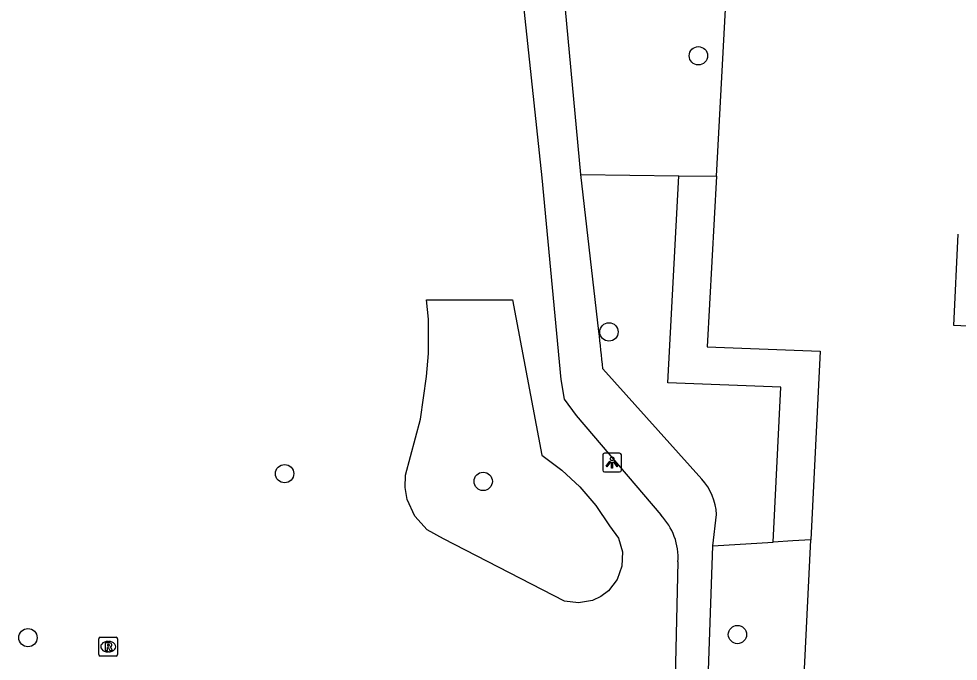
# Model space of a CAD drawing. Extents: x 162990 to 165007, y 383433 to 384336.
# Drawn here: x 164538.8 to 164588.9, y 383906.8 to 383941.1 of the extents above; entities that cross this region are included whole.
import ezdxf

# ---------------------------------------------------------------- set-up
doc = ezdxf.new("R2010")
doc.units = 0
for name, color, linetype in [('IMGEO_Boom', 7, 'Continuous'), ('IMGEO_Groenvoorziening', 7, 'Continuous'), ('IMGEO_Lichtpunt', 7, 'Continuous'), ('IMGEO_Pand', 7, 'Continuous'), ('IMGEO_Rioolput', 7, 'Continuous'), ('IMGEO_Voetpad_gesloten', 7, 'Continuous')]:
    doc.layers.add(name, color=color, linetype=linetype)

msp = doc.modelspace()

# ---------------------------------------------------------------- linework, layer by layer
at = {"layer": 'IMGEO_Boom'}
for centre in [(164575.058, 383939.174), (164570.282, 383924.43), (164552.962, 383916.862), (164563.566, 383916.447), (164539.26, 383908.104), (164577.144, 383908.273)]:
    msp.add_circle(centre, 0.489, dxfattribs=at)
at = {"layer": 'IMGEO_Groenvoorziening'}
for points in [[(164576.023, 383932.741), (164577.042, 383951.6)], [(164568.787, 383932.828), (164574.021, 383932.757)], [(164579.052, 383913.202), (164579.462, 383921.482), (164573.423, 383921.71), (164574.021, 383932.757)], [(164574.021, 383932.757), (164576.023, 383932.741)], [(164576.023, 383932.741), (164575.53, 383923.632), (164581.559, 383923.404), (164581.061, 383913.333)], [(164560.54, 383926.138), (164565.123, 383926.138), (164566.705, 383917.858), (164567.764, 383917.052), (164568.718, 383916.152), (164569.573, 383915.157), (164570.319, 383914.078), (164570.785, 383913.411), (164570.998, 383912.684), (164570.975, 383911.927), (164570.72, 383911.214), (164570.256, 383910.614), (164569.854, 383910.308), (164569.396, 383910.092), (164568.651, 383909.956), (164567.9, 383910.058), (164561.441, 383913.374), (164560.578, 383913.861), (164559.914, 383914.585), (164559.507, 383915.479), (164559.398, 383916.126), (164559.427, 383916.782), (164560.223, 383919.766), (164560.54, 383922.049), (164560.649, 383923.282), (164560.649, 383925.102), (164560.54, 383926.138)], [(164581.061, 383913.333), (164580.096, 383913.27), (164579.052, 383913.202)], [(164580.488, 383901.731), (164581.061, 383913.333)], [(164575.833, 383913.004), (164579.052, 383913.202)]]:
    msp.add_lwpolyline(points, dxfattribs=at)
at = {"layer": 'IMGEO_Lichtpunt'}
for p, q in [((164569.949, 383917.859), (164569.949, 383917.052)), ((164569.949, 383917.859), (164569.949, 383917.052)), ((164570.851, 383917.954), (164570.043, 383917.954)), ((164570.851, 383917.954), (164570.043, 383917.954)), ((164570.945, 383917.052), (164570.945, 383917.859)), ((164570.945, 383917.052), (164570.945, 383917.859)), ((164570.043, 383916.958), (164570.851, 383916.958)), ((164570.043, 383916.958), (164570.851, 383916.958))]:
    msp.add_line(p, q, dxfattribs=at)
for points in [[(164570.323, 383917.523), (164570.362, 383917.495), (164570.174, 383917.233), (164570.136, 383917.26), (164570.323, 383917.523)], [(164570.425, 383917.475), (164570.472, 383917.475), (164570.472, 383917.153), (164570.425, 383917.153), (164570.425, 383917.475)], [(164570.535, 383917.495), (164570.573, 383917.522), (164570.76, 383917.26), (164570.721, 383917.232), (164570.535, 383917.495)]]:
    msp.add_lwpolyline(points, dxfattribs=at)
msp.add_circle((164570.448, 383917.657), 0.0994, dxfattribs=at)
for centre, start, end in [((164570.043, 383917.859), 90, 180), ((164570.043, 383917.859), 90, 180), ((164570.851, 383917.859), 0, 90), ((164570.851, 383917.859), 0, 90), ((164570.043, 383917.052), 180, 270), ((164570.043, 383917.052), 180, 270), ((164570.851, 383917.052), 270, 0), ((164570.851, 383917.052), 270, 360)]:
    msp.add_arc(centre, 0.0946, start, end, dxfattribs=at)
at = {"layer": 'IMGEO_Pand'}
msp.add_lwpolyline([(164591.553, 383922.752), (164591.647, 383924.633), (164588.692, 383924.78), (164588.935, 383929.646)], dxfattribs=at)
at = {"layer": 'IMGEO_Rioolput'}
for p, q in [((164543.045, 383907.198), (164543.045, 383908.05)), ((164543.12, 383908.124), (164543.972, 383908.124)), ((164543.533, 383907.904), (164543.558, 383907.904)), ((164544.046, 383908.05), (164544.046, 383907.198)), ((164543.556, 383907.344), (164543.531, 383907.344)), ((164543.972, 383907.124), (164543.12, 383907.124))]:
    msp.add_line(p, q, dxfattribs=at)
for points in [[(164543.045, 383907.198), (164543.045, 383908.05)], [(164543.12, 383908.124), (164543.972, 383908.124)], [(164543.634, 383907.822), (164543.382, 383907.824), (164543.382, 383907.424)], [(164544.046, 383908.05), (164544.046, 383907.198)], [(164543.382, 383907.424), (164543.506, 383907.424), (164543.506, 383907.586), (164543.517, 383907.586)], [(164543.56, 383907.743), (164543.506, 383907.743), (164543.506, 383907.662)], [(164543.506, 383907.662), (164543.558, 383907.662)], [(164543.564, 383907.557), (164543.635, 383907.424), (164543.775, 383907.424), (164543.71, 383907.55)], [(164543.972, 383907.124), (164543.12, 383907.124)]]:
    msp.add_lwpolyline(points, dxfattribs=at)
for centre, radius, start, end in [((164543.122, 383908.048), 0.0765, 91.552, 178.448), ((164543.122, 383908.048), 0.0765, 91.552, 178.448), ((164543.633, 383907.712), 0.109, 350.3612, 89.416), ((164543.97, 383908.048), 0.0765, 1.552, 88.448), ((164543.97, 383908.048), 0.0765, 1.552, 88.448), ((164543.516, 383907.533), 0.0533, 26.0293, 88.6989), ((164543.542, 383907.851), 0.19, 274.7715, 282.9687), ((164543.566, 383907.647), 0.0964, 77.0061, 93.1865), ((164543.58, 383907.704), 0.0378, 276.6634, 79.6772), ((164543.631, 383907.712), 0.112, 277.5842, 350.9817), ((164543.615, 383907.497), 0.108, 29.5134, 73.7905), ((164543.122, 383907.2), 0.0765, 181.552, 268.448), ((164543.122, 383907.2), 0.0765, 181.552, 268.448), ((164543.97, 383907.2), 0.0765, 271.552, 358.448), ((164543.97, 383907.2), 0.0765, 271.552, 358.448)]:
    msp.add_arc(centre, radius, start, end, dxfattribs=at)
for centre, major_axis, ratio, start_param, end_param in [((164543.532, 383907.624), (-0.387, 0.002), 0.722429, 4.712389, 7.853982), ((164543.557, 383907.624), (-0.39, 0.002), 0.717154, 1.570796, 4.712389)]:
    msp.add_ellipse(centre, major_axis=major_axis, ratio=ratio, start_param=start_param, end_param=end_param, dxfattribs=at)
at = {"layer": 'IMGEO_Voetpad_gesloten'}
for points in [[(164568.787, 383932.828), (164567.433, 383947.415), (164567.042, 383948.905), (164565.21, 383952.619), (164563.793, 383956.858), (164563.127, 383968.951)], [(164565.369, 383945.18), (164566.692, 383932.665), (164567.72, 383921.882), (164567.882, 383920.836), (164568.533, 383919.973), (164573.045, 383914.664)], [(164569.74, 383924.45), (164568.787, 383932.828)], [(164575.238, 383916.573), (164569.955, 383922.465)], [(164575.833, 383913.004), (164576.027, 383914.684)], [(164575.013, 383889.473), (164575.833, 383913.004)], [(164573.966, 383912.148), (164573.706, 383901.321)]]:
    msp.add_lwpolyline(points, dxfattribs=at)
for centre, radius, start, end in [((164502.587, 383916.172), 67.661, 5.33634, 7.02714), ((164572.919, 383914.495), 3.114, 3.4809, 41.8579), ((164570.677, 383912.371), 3.296, 356.1255, 44.0856)]:
    msp.add_arc(centre, radius, start, end, dxfattribs=at)

doc.saveas('drawing.dxf')
